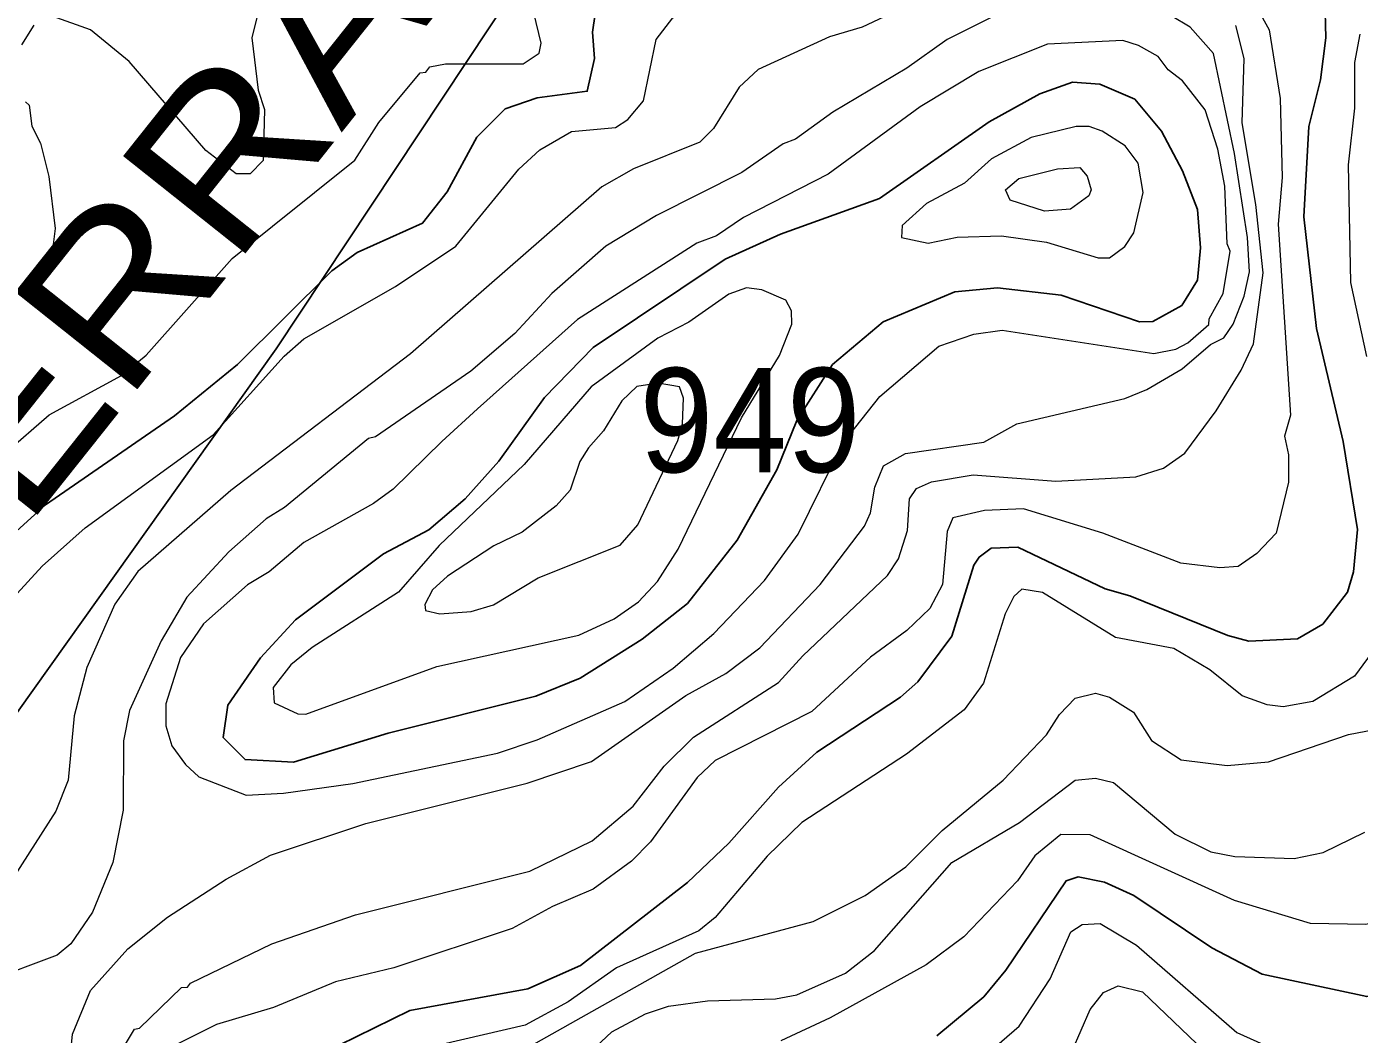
# Model space of a CAD drawing. Extents: x 673.3 to 698.5, y 6984.3 to 7012.3.
# Drawn here: x 690.824 to 691.847, y 6999.324 to 7000.097 of the extents above; entities that cross this region are included whole.
import ezdxf
from ezdxf.enums import TextEntityAlignment as Align

# ---------------------------------------------------------------- set-up
doc = ezdxf.new("R2010")
doc.units = 0
doc.header["$LTSCALE"] = 0.032
for name, color, linetype, lineweight in [('1', 7, 'Continuous', 25), ('2', 7, 'Continuous', 13), ('26', 7, 'Continuous', 25)]:
    doc.layers.add(name, color=color, linetype=linetype, lineweight=lineweight)
doc.layers.add('21', color=7, linetype='Continuous')

msp = doc.modelspace()

# ---------------------------------------------------------------- linework, layer by layer
at = {"layer": '1'}
for points in [[(691.2628, 7000.1229), (691.2585, 7000.0927), (691.26, 7000.0724), (691.2544, 7000.0474), (691.2161, 7000.0422), (691.1915, 7000.0339), (691.1697, 7000.0121), (691.147, 6999.9701), (691.1281, 6999.9462), (691.0779, 6999.9235), (691.0584, 6999.9096), (690.9862, 6999.8376), (690.9378, 6999.7983), (690.8388, 6999.73), (690.794, 6999.6894)], [(691.7994, 6999.627), (691.8188, 6999.6384), (691.8379, 6999.6629), (691.8424, 6999.6785), (691.8456, 6999.7111), (691.8344, 6999.7785), (691.8139, 6999.8652), (691.8042, 6999.9511), (691.8081, 7000.0202), (691.8171, 7000.0561), (691.8212, 7000.0884), (691.8204, 7000.1182)], [(691.0642, 6999.3152), (691.1184, 6999.3419), (691.2088, 6999.3584), (691.2493, 6999.3765), (691.3315, 6999.4402), (691.3632, 6999.4703), (691.4013, 6999.5133), (691.4305, 6999.5401), (691.4949, 6999.5823), (691.5082, 6999.5941), (691.5343, 6999.6291), (691.5511, 6999.6836), (691.5551, 6999.6898), (691.5644, 6999.6967), (691.5848, 6999.6975), (691.6519, 6999.6656), (691.6708, 6999.6602), (691.7461, 6999.6296), (691.762, 6999.6253), (691.7994, 6999.627)], [(691.9118, 6999.3565), (691.8526, 6999.3525), (691.7724, 6999.3698), (691.7337, 6999.3899), (691.6738, 6999.4302), (691.6513, 6999.4403), (691.6312, 6999.4444), (691.6219, 6999.4413), (691.5757, 6999.3727), (691.5587, 6999.3523), (691.5227, 6999.3224)]]:
    msp.add_lwpolyline(points, dxfattribs=at)
msp.add_lwpolyline([(691.3314, 6999.6543), (691.3694, 6999.7029), (691.4, 6999.7569), (691.4152, 6999.7946), (691.4427, 6999.8376), (691.4816, 6999.8704), (691.5366, 6999.8934), (691.5692, 6999.8964), (691.6181, 6999.8909), (691.6783, 6999.8705), (691.6884, 6999.8707), (691.7106, 6999.8829), (691.7226, 6999.9024), (691.7251, 6999.9271), (691.7226, 6999.9567), (691.7111, 6999.9863), (691.6951, 7000.0168), (691.6745, 7000.0414), (691.6477, 7000.0528), (691.6268, 7000.0544), (691.6018, 7000.0454), (691.5628, 7000.0239), (691.4786, 6999.9651), (691.4028, 6999.9378), (691.3603, 6999.9184), (691.2591, 6999.8506), (691.2217, 6999.8124), (691.1865, 6999.7634), (691.1607, 6999.7345), (691.1328, 6999.7108), (691.0981, 6999.6923), (691.0307, 6999.6417), (691.0037, 6999.6125), (690.9787, 6999.5763), (690.9751, 6999.5514), (690.9919, 6999.5344), (691.0291, 6999.5325), (691.1018, 6999.5548), (691.2151, 6999.583), (691.249, 6999.597), (691.2965, 6999.6268)], close=True, dxfattribs=at)
at = {"layer": '2'}
for points in [[(690.806, 6999.6499), (690.8363, 6999.6829), (690.8693, 6999.7124), (690.9675, 6999.7838), (691.022, 6999.8441), (691.0369, 6999.8573), (691.1073, 6999.8974), (691.1537, 6999.9286), (691.202, 6999.9875), (691.218, 7000.0025), (691.2423, 7000.0166), (691.2761, 7000.0195), (691.2857, 7000.0256), (691.2976, 7000.0401), (691.3073, 7000.087), (691.3202, 7000.1038), (691.3381, 7000.1157), (691.3985, 7000.1301), (691.4144, 7000.1304), (691.4722, 7000.1515), (691.511, 7000.181), (691.5305, 7000.2144), (691.5338, 7000.229), (691.5494, 7000.2579)], [(691.7513, 7000.1422), (691.7776, 7000.0946), (691.7861, 7000.0417), (691.7878, 6999.9812), (691.7845, 6999.9453), (691.7942, 6999.7988), (691.7895, 6999.7827), (691.7926, 6999.7684), (691.7926, 6999.7474), (691.783, 6999.7083), (691.7682, 6999.6926), (691.7538, 6999.6825), (691.7398, 6999.6815), (691.71, 6999.6851), (691.65, 6999.7081), (691.5891, 6999.727), (691.5594, 6999.7256), (691.5351, 6999.7199), (691.5305, 6999.7096), (691.5271, 6999.6688), (691.5172, 6999.6503), (691.4997, 6999.6336), (691.4718, 6999.613), (691.4268, 6999.5714), (691.3527, 6999.5338), (691.3389, 6999.5208), (691.303, 6999.4712), (691.2883, 6999.4565), (691.259, 6999.4351), (691.2278, 6999.4217), (691.1968, 6999.4047), (691.106, 6999.3746), (691.0613, 6999.3638), (691.0138, 6999.3442), (690.9701, 6999.3312), (690.9409, 6999.3165)], [(691.5123, 7000.1187), (691.4654, 7000.0966), (691.4403, 7000.0892), (691.3856, 7000.064), (691.3709, 7000.0504), (691.3514, 7000.0189), (691.3409, 7000.0083), (691.29, 6999.9879), (691.2656, 6999.9739), (691.1188, 6999.8459), (690.9809, 6999.7409), (690.9097, 6999.6788), (690.8919, 6999.6538), (690.8706, 6999.6052), (690.8608, 6999.568), (690.8561, 6999.5187), (690.8466, 6999.4948), (690.8149, 6999.4452)], [(690.7743, 6999.7406), (690.8417, 6999.7991), (690.8971, 6999.8293), (690.9159, 6999.8447), (690.982, 6999.9189), (691.0762, 6999.9945), (691.0946, 7000.0233), (691.1262, 7000.0615), (691.1306, 7000.062), (691.1337, 7000.066), (691.1458, 7000.0683), (691.2053, 7000.0684), (691.2176, 7000.0765), (691.2192, 7000.0842), (691.2135, 7000.1076)], [(691.5639, 7000.1037), (691.5305, 7000.087), (691.4998, 7000.0652), (691.443, 7000.0312), (691.4143, 7000.0106), (691.4048, 7000.0071), (691.373, 6999.9851), (691.3076, 6999.952), (691.2687, 6999.9286), (691.2273, 6999.8922), (691.199, 6999.8614), (691.165, 6999.8325), (691.0919, 6999.7822), (691.0867, 6999.7808), (691.0221, 6999.7278), (691.0081, 6999.7193), (690.9794, 6999.6938), (690.9472, 6999.6592), (690.9274, 6999.6256), (690.9033, 6999.5721), (690.8985, 6999.5489), (690.8984, 6999.4956), (690.8904, 6999.4554), (690.8747, 6999.4174), (690.8581, 6999.3929), (690.8477, 6999.3843), (690.7929, 6999.3639)], [(690.8299, 7000.0982), (690.8204, 7000.0829)], [(691.0009, 7000.104), (690.9972, 7000.0883), (691.0019, 7000.0482), (691.0067, 7000.0333), (691.0057, 6999.9941), (690.9959, 6999.9841), (690.9851, 6999.9839), (690.9617, 7000.0018), (690.903, 7000.0702), (690.8734, 7000.0946), (690.8439, 7000.1049)], [(691.4848, 6999.6756), (691.4932, 6999.6886), (691.5002, 6999.7102), (691.5018, 6999.7345), (691.5072, 6999.7426), (691.5187, 6999.7475), (691.5505, 6999.7531), (691.6141, 6999.7482), (691.6754, 6999.7514), (691.6967, 6999.7581), (691.713, 6999.7695), (691.737, 6999.802), (691.7562, 6999.8332), (691.7656, 6999.8535), (691.7731, 6999.908), (691.7676, 6999.9604), (691.7569, 7000.0232), (691.7584, 7000.0724), (691.7521, 7000.0978)], [(691.6669, 6999.8116), (691.6838, 6999.8184), (691.711, 6999.8342), (691.7328, 6999.853), (691.7429, 6999.8581), (691.7502, 6999.8685), (691.7585, 6999.8902), (691.7625, 6999.9088), (691.7612, 6999.9352), (691.7512, 6999.9996), (691.735, 7000.0764), (691.7172, 7000.0966), (691.7026, 7000.1052)], [(691.8472, 7000.0913), (691.8432, 7000.0694), (691.8431, 7000.0343), (691.8382, 6999.9909), (691.84, 6999.9007), (691.8523, 6999.8439)], [(690.8234, 7000.0392), (690.8262, 7000.0366), (690.8284, 7000.0206), (690.8348, 7000.0075), (690.8413, 6999.9819), (690.8463, 6999.9421), (690.8428, 6999.9154), (690.8327, 6999.8991), (690.824, 6999.8919)], [(690.8555, 6999.282), (690.8594, 6999.3236), (690.8733, 6999.3573), (690.902, 6999.3893), (690.9325, 6999.4134), (690.9775, 6999.4427), (691.0114, 6999.461), (691.0845, 6999.4853), (691.2084, 6999.5163), (691.2578, 6999.533), (691.3302, 6999.5837), (691.3608, 6999.6004), (691.3869, 6999.6201), (691.4332, 6999.6689), (691.4673, 6999.7135), (691.4718, 6999.7239), (691.475, 6999.7434), (691.4819, 6999.7598), (691.4987, 6999.7694), (691.5587, 6999.778), (691.584, 6999.7921), (691.6669, 6999.8116)], [(691.054, 6998.9566), (691.0165, 6998.9998), (690.9858, 6999.0412), (690.9676, 6999.0759), (690.944, 6999.1391), (690.9199, 6999.1857), (690.8951, 6999.2472), (690.8871, 6999.2833), (690.893, 6999.3041), (690.9071, 6999.3275), (690.9108, 6999.3283), (690.943, 6999.3595), (690.9478, 6999.3598), (690.9499, 6999.3629), (691.0125, 6999.3931), (691.0766, 6999.4153), (691.2103, 6999.4488), (691.2582, 6999.472), (691.2898, 6999.4987), (691.3134, 6999.5295), (691.3361, 6999.5516), (691.4011, 6999.5937), (691.4198, 6999.614), (691.4848, 6999.6756)], [(691.8759, 6999.643), (691.8431, 6999.5985), (691.8112, 6999.5791), (691.7884, 6999.5749), (691.7762, 6999.5765), (691.757, 6999.5833), (691.7322, 6999.6034), (691.7046, 6999.6196), (691.6598, 6999.6281), (691.6038, 6999.6627), (691.5878, 6999.6652), (691.5818, 6999.6595), (691.5752, 6999.6462), (691.5586, 6999.593), (691.5436, 6999.5726), (691.4993, 6999.5385), (691.4191, 6999.4862), (691.3925, 6999.4604), (691.3527, 6999.4133), (691.3402, 6999.4031), (691.2769, 6999.3747), (691.2397, 6999.3484), (691.2069, 6999.3307), (691.1428, 6999.3158)], [(691.2072, 6999.3125), (691.3374, 6999.3858), (691.4278, 6999.4102), (691.4678, 6999.43), (691.499, 6999.4522), (691.5269, 6999.4801), (691.5736, 6999.5186), (691.6068, 6999.5534), (691.6168, 6999.5691), (691.6288, 6999.5815), (691.6444, 6999.5854), (691.6553, 6999.5824), (691.6735, 6999.5708), (691.6873, 6999.5492), (691.7102, 6999.5343), (691.7454, 6999.5299), (691.7773, 6999.5326), (691.8386, 6999.5537), (691.864, 6999.5585)], [(691.2114, 6999.2674), (691.2732, 6999.3255), (691.2991, 6999.3393), (691.3168, 6999.3451), (691.3467, 6999.3493), (691.3988, 6999.3509), (691.4153, 6999.3538), (691.4526, 6999.3705), (691.4748, 6999.388), (691.5342, 6999.4555), (691.5861, 6999.4862), (691.6289, 6999.5186), (691.6445, 6999.5202), (691.6582, 6999.5169), (691.7057, 6999.4772), (691.733, 6999.4636), (691.7513, 6999.46), (691.797, 6999.4584), (691.8192, 6999.4631), (691.851, 6999.4788)], [(692.1239, 6999.3995), (692.107, 6999.3892), (692.0725, 6999.39), (692.0527, 6999.3951), (691.998, 6999.4173), (691.9624, 6999.4225), (691.9005, 6999.4201), (691.852, 6999.4079), (691.8093, 6999.4086), (691.751, 6999.4263), (691.6403, 6999.4768), (691.6179, 6999.477), (691.5978, 6999.4605), (691.5846, 6999.4415), (691.5435, 6999.3983), (691.5146, 6999.3768), (691.4409, 6999.3361), (691.4029, 6999.3186)], [(691.5497, 6999.2986), (691.586, 6999.3299), (691.6097, 6999.3661), (691.6254, 6999.4023), (691.6341, 6999.4078), (691.6479, 6999.4085), (691.676, 6999.3919), (691.753, 6999.3249), (691.7863, 6999.3099)], [(691.6265, 6999.311), (691.6403, 6999.3425), (691.6507, 6999.3556), (691.6619, 6999.3607), (691.6804, 6999.3563), (691.7282, 6999.3107)]]:
    msp.add_lwpolyline(points, dxfattribs=at)
for points in [[(691.0745, 6999.5162), (691.1857, 6999.5394), (691.2159, 6999.5495), (691.2832, 6999.579), (691.3203, 6999.6047), (691.3517, 6999.6313), (691.3905, 6999.672), (691.4164, 6999.7075), (691.4507, 6999.7776), (691.4789, 6999.8132), (691.5242, 6999.8518), (691.551, 6999.8609), (691.5728, 6999.8639), (691.6892, 6999.8461), (691.706, 6999.8494), (691.7153, 6999.8543), (691.7315, 6999.8683), (691.7317, 6999.8728), (691.7423, 6999.8922), (691.7479, 6999.9246), (691.7455, 6999.9302), (691.7438, 6999.9746), (691.7382, 7000.0029), (691.7287, 7000.033), (691.7111, 7000.0554), (691.7002, 7000.0638), (691.6925, 7000.074), (691.6774, 7000.0826), (691.6653, 7000.0862), (691.6077, 7000.0835), (691.5549, 7000.0626), (691.5098, 7000.0353), (691.4394, 6999.9838), (691.3744, 6999.9504), (691.3537, 6999.9364), (691.3385, 6999.9308), (691.2471, 6999.8721), (691.1703, 6999.8037), (691.143, 6999.7785), (691.1055, 6999.7419), (691.0905, 6999.731), (691.037, 6999.701), (691.0105, 6999.6786), (690.9938, 6999.6685), (690.96, 6999.6387), (690.9423, 6999.6129), (690.9311, 6999.5772), (690.9311, 6999.5603), (690.9358, 6999.5451), (690.9461, 6999.5306), (690.9564, 6999.5212), (690.9927, 6999.5072), (691.0213, 6999.5087)], [(691.5161, 6999.9307), (691.5384, 6999.9355), (691.5722, 6999.9364), (691.6068, 6999.9315), (691.6466, 6999.9195), (691.6552, 6999.9194), (691.6669, 6999.9281), (691.6738, 6999.9386), (691.681, 6999.9696), (691.6772, 6999.9921), (691.6672, 7000.0056), (691.6496, 7000.0168), (691.6396, 7000.0202), (691.6296, 7000.0202), (691.595, 7000.0119), (691.5647, 6999.9956), (691.544, 6999.9769), (691.5147, 6999.9612), (691.4962, 6999.9443), (691.4955, 6999.935)], [(691.6053, 6999.9553), (691.5789, 6999.9639), (691.5755, 6999.9717), (691.5857, 6999.9803), (691.6154, 6999.9877), (691.6325, 6999.9889), (691.6381, 6999.9822), (691.641, 6999.9717), (691.6393, 6999.9671), (691.6252, 6999.9569)], [(691.2937, 6999.6555), (691.3083, 6999.6712), (691.3243, 6999.6959), (691.3729, 6999.7966), (691.4019, 6999.8446), (691.4114, 6999.8685), (691.4113, 6999.8788), (691.4069, 6999.887), (691.3885, 6999.8949), (691.3766, 6999.8964), (691.363, 6999.8916), (691.3324, 6999.8701), (691.3086, 6999.8579), (691.2575, 6999.8205), (691.206, 6999.7609), (691.1409, 6999.6988), (691.1096, 6999.6629), (691.0434, 6999.6204), (691.0269, 6999.6071), (691.0134, 6999.5898), (691.0141, 6999.5779), (691.0324, 6999.5696), (691.0386, 6999.5692), (691.139, 6999.6059), (691.2481, 6999.6299), (691.275, 6999.6425)], [(691.2796, 6999.6991), (691.2933, 6999.7147), (691.3239, 6999.7793), (691.3275, 6999.7921), (691.3282, 6999.8119), (691.3252, 6999.8204), (691.3088, 6999.8234), (691.2925, 6999.8207), (691.281, 6999.8098), (691.2668, 6999.7867), (691.2554, 6999.7736), (691.2488, 6999.7632), (691.2413, 6999.7412), (691.2305, 6999.7293), (691.2045, 6999.709), (691.1829, 6999.6986), (691.1471, 6999.6751), (691.1356, 6999.6647), (691.1298, 6999.6535), (691.1303, 6999.6489), (691.1413, 6999.6464), (691.1653, 6999.648), (691.1825, 6999.6532), (691.2167, 6999.674)]]:
    msp.add_lwpolyline(points, close=True, dxfattribs=at)
at = {"layer": '26'}
msp.add_lwpolyline([(690.4779, 6999.1134), (690.7061, 6999.415), (691.0158, 6999.8497), (691.3255, 7000.3169), (691.4504, 7000.4935), (691.5319, 7000.6049), (691.6623, 7000.7788), (691.8688, 7001.0151), (691.934, 7001.0885), (691.9883, 7001.1428), (692.0182, 7001.1781), (692.0427, 7001.227), (692.1568, 7001.4145), (692.1758, 7001.4552), (692.2111, 7001.5612), (692.2845, 7001.8192)], dxfattribs=at)

# ---------------------------------------------------------------- texts
at = {"layer": '21', "width": 0.95}
msp.add_text('949', height=0.08, dxfattribs=at).set_placement((691.2946, 6999.755))
at = {"layer": '26', "width": 1.15}
msp.add_text('SERRA DO ITAJAÍ', height=0.12, rotation=51.499, dxfattribs=at).set_placement((691.2349, 7000.228), align=Align.CENTER)

doc.saveas('drawing.dxf')
